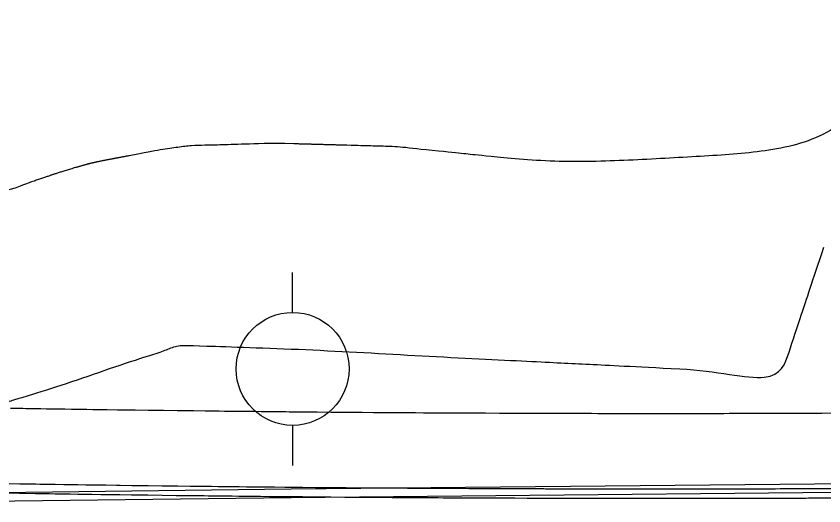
# Model space of a CAD drawing. Extents: x 2145380 to 2157287, y 139568 to 149130.
# Drawn here: x 2148350.4 to 2148407.7, y 143191.9 to 143226.6 of the extents above; entities that cross this region are included whole.
import ezdxf

# ---------------------------------------------------------------- set-up
doc = ezdxf.new("R2010")
doc.units = 0
for name, color, linetype in [('PR_PREVIOUSLY CONSTRUCTED', 7, 'Continuous'), ('TOPO_Curb Back', 7, 'Continuous'), ('TOPO_Power Pole', 7, 'Continuous'), ('TOPO_Tree', 7, 'Continuous')]:
    doc.layers.add(name, color=color, linetype=linetype)

# ---------------------------------------------------------------- blocks, each defined once
blk = doc.blocks.new('POWPOL')
at = {"layer": 'TOPO_Power Pole'}
for p, q in [((0, 10.16), (0, 17.34)), ((0, -10.16), (0, -17.34))]:
    blk.add_line(p, q, dxfattribs=at)
blk.add_circle((0, 0), 10.16, dxfattribs=at)

msp = doc.modelspace()

# ---------------------------------------------------------------- linework, layer by layer
at = {"layer": 'PR_PREVIOUSLY CONSTRUCTED'}
for points in [[(2148350.021, 143198.865), (2148350.765, 143198.853), (2148350.767, 143198.853), (2148350.906, 143198.851), (2148351.105, 143198.848), (2148351.899, 143198.835), (2148352.188, 143198.831), (2148352.589, 143198.824), (2148352.893, 143198.82), (2148353.272, 143198.814), (2148353.886, 143198.805), (2148354.355, 143198.798), (2148354.879, 143198.79), (2148355.439, 143198.782), (2148355.872, 143198.776), (2148356.523, 143198.767), (2148356.866, 143198.762), (2148357.606, 143198.752), (2148357.859, 143198.749), (2148358.69, 143198.738), (2148358.852, 143198.736), (2148359.773, 143198.724), (2148359.846, 143198.723), (2148360.839, 143198.71), (2148360.857, 143198.71), (2148361.832, 143198.698), (2148361.94, 143198.697), (2148362.825, 143198.686), (2148363.024, 143198.684), (2148363.819, 143198.675), (2148364.108, 143198.672), (2148364.338, 143198.669), (2148364.812, 143198.664), (2148365.191, 143198.66), (2148365.805, 143198.653), (2148366.275, 143198.648), (2148366.799, 143198.643), (2148367.358, 143198.637), (2148367.792, 143198.633), (2148368.442, 143198.626), (2148368.785, 143198.623), (2148369.526, 143198.616), (2148369.779, 143198.613), (2148370.609, 143198.606), (2148370.772, 143198.604), (2148371.693, 143198.596), (2148371.765, 143198.596), (2148372.759, 143198.587), (2148372.777, 143198.587), (2148373.752, 143198.579), (2148373.86, 143198.579), (2148374.745, 143198.572), (2148374.944, 143198.57), (2148375.739, 143198.565), (2148376.028, 143198.562), (2148376.088, 143198.562), (2148376.732, 143198.558), (2148377.111, 143198.555), (2148377.725, 143198.551), (2148378.195, 143198.548), (2148378.719, 143198.545), (2148379.278, 143198.541), (2148379.712, 143198.539), (2148380.362, 143198.535), (2148380.705, 143198.533), (2148381.413, 143198.53), (2148381.446, 143198.529), (2148381.699, 143198.528), (2148382.529, 143198.524), (2148382.692, 143198.523), (2148383.613, 143198.519), (2148383.685, 143198.519), (2148384.679, 143198.515), (2148384.697, 143198.514), (2148385.672, 143198.511), (2148385.78, 143198.51), (2148386.665, 143198.507), (2148386.864, 143198.507), (2148387.659, 143198.504), (2148387.838, 143198.504), (2148387.948, 143198.503), (2148388.652, 143198.501), (2148389.031, 143198.5), (2148389.645, 143198.499), (2148390.115, 143198.498), (2148390.639, 143198.497), (2148391.199, 143198.496), (2148391.632, 143198.495), (2148392.282, 143198.494), (2148392.626, 143198.494), (2148393.366, 143198.493), (2148393.619, 143198.493), (2148394.45, 143198.492), (2148394.612, 143198.492), (2148395.533, 143198.492), (2148395.606, 143198.492), (2148396.599, 143198.492), (2148396.617, 143198.492), (2148397.592, 143198.492), (2148397.701, 143198.492), (2148398.586, 143198.493), (2148398.784, 143198.493), (2148399.579, 143198.494), (2148399.588, 143198.494), (2148399.868, 143198.494), (2148400.572, 143198.495), (2148400.952, 143198.496), (2148401.412, 143198.497), (2148401.417, 143198.497), (2148401.566, 143198.497), (2148402.035, 143198.498), (2148402.559, 143198.499), (2148403.119, 143198.5), (2148403.552, 143198.501), (2148404.203, 143198.503), (2148404.546, 143198.504), (2148405.286, 143198.506), (2148405.539, 143198.507), (2148406.37, 143198.51), (2148406.533, 143198.511), (2148407.454, 143198.514), (2148407.526, 143198.514), (2148408.519, 143198.519)], [(2148349.935, 143193.526), (2148350.679, 143193.514), (2148350.682, 143193.514), (2148350.821, 143193.511), (2148351.02, 143193.508), (2148351.817, 143193.496), (2148352.106, 143193.491), (2148352.507, 143193.485), (2148352.812, 143193.48), (2148353.192, 143193.475), (2148353.807, 143193.465), (2148354.277, 143193.459), (2148354.802, 143193.451), (2148355.363, 143193.443), (2148355.797, 143193.437), (2148356.448, 143193.427), (2148356.792, 143193.423), (2148357.534, 143193.413), (2148357.787, 143193.409), (2148358.62, 143193.398), (2148358.782, 143193.396), (2148359.705, 143193.384), (2148359.778, 143193.383), (2148360.773, 143193.371), (2148360.791, 143193.37), (2148361.768, 143193.358), (2148361.876, 143193.357), (2148362.763, 143193.347), (2148362.962, 143193.344), (2148363.758, 143193.335), (2148364.048, 143193.332), (2148364.278, 143193.329), (2148364.753, 143193.324), (2148365.133, 143193.32), (2148365.748, 143193.313), (2148366.219, 143193.308), (2148366.744, 143193.303), (2148367.305, 143193.297), (2148367.739, 143193.293), (2148368.39, 143193.286), (2148368.734, 143193.283), (2148369.476, 143193.276), (2148369.729, 143193.274), (2148370.561, 143193.266), (2148370.724, 143193.265), (2148371.647, 143193.257), (2148371.72, 143193.256), (2148372.715, 143193.248), (2148372.733, 143193.247), (2148373.71, 143193.24), (2148373.818, 143193.239), (2148374.705, 143193.232), (2148374.904, 143193.23), (2148375.7, 143193.225), (2148375.99, 143193.223), (2148376.05, 143193.222), (2148376.696, 143193.218), (2148377.075, 143193.215), (2148377.691, 143193.211), (2148378.161, 143193.208), (2148378.686, 143193.205), (2148379.247, 143193.201), (2148379.681, 143193.199), (2148380.333, 143193.195), (2148380.676, 143193.193), (2148381.386, 143193.19), (2148381.418, 143193.189), (2148381.672, 143193.188), (2148382.504, 143193.184), (2148382.667, 143193.183), (2148383.59, 143193.179), (2148383.662, 143193.179), (2148384.657, 143193.175), (2148384.675, 143193.175), (2148385.652, 143193.171), (2148385.761, 143193.17), (2148386.648, 143193.167), (2148386.847, 143193.167), (2148387.643, 143193.164), (2148387.822, 143193.164), (2148387.932, 143193.163), (2148388.638, 143193.161), (2148389.018, 143193.16), (2148389.633, 143193.159), (2148390.104, 143193.158), (2148390.629, 143193.157), (2148391.189, 143193.156), (2148391.624, 143193.155), (2148392.275, 143193.154), (2148392.619, 143193.154), (2148393.361, 143193.153), (2148393.614, 143193.153), (2148394.447, 143193.152), (2148394.609, 143193.152), (2148395.532, 143193.152), (2148395.605, 143193.152), (2148396.6, 143193.152), (2148396.618, 143193.152), (2148397.595, 143193.152), (2148397.704, 143193.152), (2148398.59, 143193.153), (2148398.789, 143193.153), (2148399.586, 143193.154), (2148399.595, 143193.154), (2148399.875, 143193.154), (2148400.581, 143193.155), (2148400.961, 143193.156), (2148401.422, 143193.157), (2148401.427, 143193.157), (2148401.576, 143193.157), (2148402.046, 143193.158), (2148402.571, 143193.159), (2148403.132, 143193.16), (2148403.566, 143193.161), (2148404.218, 143193.163), (2148404.562, 143193.164), (2148405.304, 143193.166), (2148405.557, 143193.167), (2148406.389, 143193.17), (2148406.552, 143193.171), (2148407.475, 143193.174), (2148407.547, 143193.175), (2148408.543, 143193.179)], [(2148349.924, 143192.858), (2148350.669, 143192.846), (2148350.671, 143192.846), (2148350.811, 143192.844), (2148351.01, 143192.841), (2148351.806, 143192.828), (2148352.096, 143192.824), (2148352.497, 143192.817), (2148352.801, 143192.813), (2148353.182, 143192.807), (2148353.797, 143192.798), (2148354.267, 143192.791), (2148354.792, 143192.783), (2148355.353, 143192.775), (2148355.788, 143192.769), (2148356.439, 143192.76), (2148356.783, 143192.755), (2148357.525, 143192.745), (2148357.778, 143192.742), (2148358.611, 143192.73), (2148358.774, 143192.728), (2148359.697, 143192.716), (2148359.769, 143192.716), (2148360.764, 143192.703), (2148360.782, 143192.703), (2148361.76, 143192.691), (2148361.868, 143192.69), (2148362.755, 143192.679), (2148362.954, 143192.677), (2148363.751, 143192.668), (2148364.04, 143192.664), (2148364.271, 143192.662), (2148364.746, 143192.656), (2148365.126, 143192.652), (2148365.741, 143192.646), (2148366.212, 143192.641), (2148366.737, 143192.635), (2148367.298, 143192.629), (2148367.732, 143192.625), (2148368.384, 143192.619), (2148368.728, 143192.615), (2148369.47, 143192.608), (2148369.723, 143192.606), (2148370.556, 143192.598), (2148370.718, 143192.597), (2148371.641, 143192.589), (2148371.714, 143192.588), (2148372.709, 143192.58), (2148372.727, 143192.58), (2148373.705, 143192.572), (2148373.813, 143192.571), (2148374.7, 143192.564), (2148374.899, 143192.563), (2148375.696, 143192.557), (2148375.985, 143192.555), (2148376.045, 143192.555), (2148376.691, 143192.55), (2148377.071, 143192.547), (2148377.686, 143192.543), (2148378.157, 143192.54), (2148378.682, 143192.537), (2148379.243, 143192.534), (2148379.677, 143192.531), (2148380.329, 143192.528), (2148380.673, 143192.526), (2148381.382, 143192.522), (2148381.415, 143192.522), (2148381.668, 143192.521), (2148382.501, 143192.516), (2148382.664, 143192.516), (2148383.587, 143192.511), (2148383.659, 143192.511), (2148384.655, 143192.507), (2148384.673, 143192.507), (2148385.65, 143192.503), (2148385.759, 143192.503), (2148386.645, 143192.5), (2148386.845, 143192.499), (2148387.641, 143192.497), (2148387.82, 143192.496), (2148387.93, 143192.496), (2148388.636, 143192.494), (2148389.016, 143192.493), (2148389.632, 143192.491), (2148390.102, 143192.49), (2148390.627, 143192.489), (2148391.188, 143192.488), (2148391.623, 143192.487), (2148392.274, 143192.487), (2148392.618, 143192.486), (2148393.36, 143192.485), (2148393.614, 143192.485), (2148394.446, 143192.484), (2148394.609, 143192.484), (2148395.532, 143192.484), (2148395.605, 143192.484), (2148396.6, 143192.484), (2148396.618, 143192.484), (2148397.595, 143192.484), (2148397.704, 143192.484), (2148398.591, 143192.485), (2148398.79, 143192.485), (2148399.586, 143192.486), (2148399.595, 143192.486), (2148399.876, 143192.486), (2148400.582, 143192.487), (2148400.962, 143192.488), (2148401.424, 143192.489), (2148401.428, 143192.489), (2148401.577, 143192.489), (2148402.048, 143192.49), (2148402.573, 143192.491), (2148403.134, 143192.493), (2148403.568, 143192.494), (2148404.22, 143192.495), (2148404.564, 143192.496), (2148405.306, 143192.499), (2148405.559, 143192.5), (2148406.392, 143192.502), (2148406.555, 143192.503), (2148407.478, 143192.507), (2148407.55, 143192.507), (2148408.545, 143192.511)]]:
    msp.add_lwpolyline(points, dxfattribs=at)
at = {"layer": 'TOPO_Curb Back'}
for points in [[(2148476.228, 143194.142), (2148369.904, 143193.12), (2148322.897, 143192.548), (2148316.723, 143192.676)], [(2148476.233, 143193.542), (2148369.911, 143192.52), (2148322.895, 143191.948), (2148316.715, 143192.076)]]:
    msp.add_lwpolyline(points, dxfattribs=at)
at = {"layer": 'TOPO_Tree'}
for points, degree in [([(2148415.184, 143226.606), (2148414.177, 143224.72), (2148413.231, 143222.946), (2148411.536, 143221.336), (2148408.007, 143217.985), (2148403.471, 143216.953), (2148399.028, 143216.692), (2148393.819, 143216.386), (2148388.574, 143216.221), (2148383.388, 143216.741), (2148382.379, 143216.842), (2148381.369, 143216.946), (2148380.361, 143217.054)], 3), ([(2148370.1, 143217.569), (2148368.31, 143217.618), (2148366.518, 143217.531), (2148364.727, 143217.488), (2148363.79, 143217.466), (2148362.853, 143217.448), (2148361.921, 143217.327), (2148360.736, 143217.172), (2148359.571, 143216.946), (2148358.402, 143216.72)], 3), ([(2148373.134, 143217.486), (2148372.123, 143217.514), (2148371.111, 143217.541), (2148370.1, 143217.569)], 2), ([(2148380.361, 143217.054), (2148379.042, 143217.177), (2148377.725, 143217.36), (2148376.4, 143217.396), (2148375.312, 143217.426), (2148374.223, 143217.456), (2148373.134, 143217.486)], 3), ([(2148358.402, 143216.72), (2148357.697, 143216.587), (2148356.993, 143216.453), (2148356.289, 143216.314)], 2), ([(2148354.642, 143215.892), (2148353.533, 143215.56), (2148352.439, 143215.187), (2148351.344, 143214.815)], 2), ([(2148356.289, 143216.314), (2148355.734, 143216.198), (2148355.189, 143216.045), (2148354.642, 143215.892)], 2), ([(2148351.344, 143214.815), (2148350.947, 143214.679), (2148350.564, 143214.507), (2148350.164, 143214.38), (2148349.318, 143214.112), (2148348.433, 143213.988), (2148347.58, 143213.745), (2148347.107, 143213.61), (2148346.635, 143213.47), (2148346.165, 143213.322)], 3), ([(2148397.452, 143201.642), (2148400.058, 143201.512), (2148404.369, 143200.353), (2148405.19, 143202.83), (2148406.011, 143205.308), (2148406.832, 143207.785), (2148407.653, 143210.263)], 3), ([(2148349.515, 143199.22), (2148349.986, 143199.363), (2148350.457, 143199.506), (2148350.928, 143199.649), (2148354.013, 143200.584), (2148357.04, 143201.677), (2148360.118, 143202.666), (2148360.964, 143202.937), (2148361.817, 143203.322), (2148362.703, 143203.295), (2148370.942, 143203.042), (2148379.185, 143202.553), (2148387.424, 143202.147), (2148390.767, 143201.982), (2148394.11, 143201.814), (2148397.452, 143201.642)], 3)]:
    msp.add_open_spline(points, degree=degree, dxfattribs=at)

# ---------------------------------------------------------------- block references
at = {"layer": 'TOPO_Power Pole', "xscale": 0.39370000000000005, "yscale": 0.3937000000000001}
msp.add_blockref('POWPOL', (2148370.017, 143201.64), dxfattribs=at)

doc.saveas('drawing.dxf')
